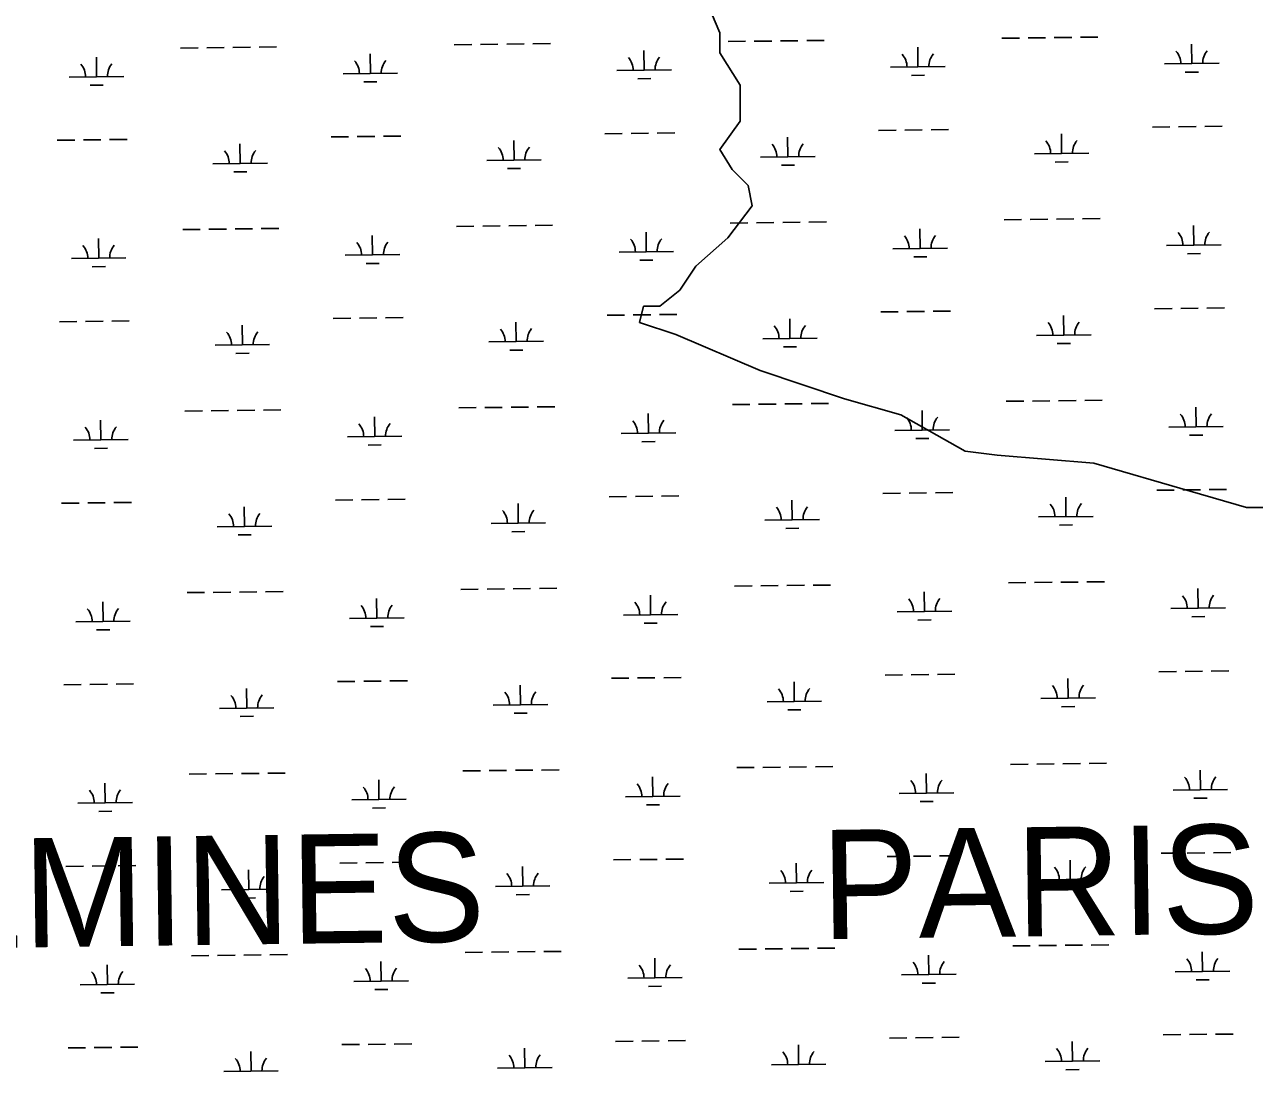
# Model space of a CAD drawing. Extents: x 3694830 to 3732949, y 415201 to 440970.
# Drawn here: x 3721433 to 3723688, y 430812 to 432730 of the extents above; entities that cross this region are included whole.
import ezdxf

# ---------------------------------------------------------------- set-up
doc = ezdxf.new("R2010")
doc.units = 0
for name, color, linetype in [('V-TOPO-GNAM-IDEN', 7, 'Continuous'), ('V-TOPO-SHOR', 7, 'Continuous'), ('V-WETL-SWMP', 7, 'Continuous')]:
    doc.layers.add(name, color=color, linetype=linetype)

msp = doc.modelspace()

# ---------------------------------------------------------------- linework, layer by layer
at = {"layer": 'V-TOPO-SHOR'}
msp.add_lwpolyline([(3722686, 432766.4), (3722708.1, 432714.8), (3722708.1, 432677.9), (3722744.9, 432619), (3722744.9, 432582.1), (3722744.9, 432552.7), (3722708.1, 432501.1), (3722730.2, 432464.2), (3722759.7, 432434.8), (3722767, 432397.9), (3722722.8, 432339), (3722663.9, 432287.4), (3722634.4, 432243.2), (3722597.6, 432213.7), (3722568.1, 432213.7), (3722560.7, 432184.2), (3722627, 432162.1), (3722781.8, 432095.8), (3722936.5, 432044.2), (3723039.7, 432014.7), (3723157.6, 431948.4), (3723216.5, 431941.1), (3723393.4, 431926.3), (3723570.3, 431874.7), (3723673.4, 431845.3), (3723725, 431845.3)], dxfattribs=at)
at = {"layer": 'V-WETL-SWMP'}
for p, q in [((3723321, 432706), (3723353, 432706.4)), ((3723369, 432706.6), (3723401, 432707)), ((3721719.4, 432686.9), (3721751.4, 432687.3)), ((3721767.4, 432687.5), (3721799.4, 432687.9)), ((3721815.4, 432688.1), (3721847.4, 432688.4)), ((3721863.3, 432688.6), (3721895.3, 432689)), ((3722221.2, 432692.9), (3722253.2, 432693.3)), ((3722269.2, 432693.5), (3722301.2, 432693.8)), ((3722317.2, 432694), (3722349.2, 432694.4)), ((3722365.2, 432694.6), (3722397.2, 432695)), ((3722723.1, 432698.9), (3722755.1, 432699.3)), ((3722771.1, 432699.5), (3722803.1, 432699.8)), ((3722819.1, 432700), (3722851.1, 432700.4)), ((3722867.1, 432700.6), (3722899.1, 432701)), ((3723071, 432652.3), (3723070.6, 432688.3)), ((3723225, 432704.9), (3723257, 432705.2)), ((3723273, 432705.4), (3723305, 432705.8)), ((3723572.9, 432658.3), (3723572.4, 432694.3)), ((3721565.4, 432634.3), (3721565, 432670.3)), ((3722067.3, 432640.3), (3722066.8, 432676.3)), ((3722569.1, 432646.3), (3722568.7, 432682.3)), ((3722017.3, 432639.7), (3722117.3, 432640.9)), ((3722519.1, 432645.7), (3722619.1, 432646.9)), ((3723021, 432651.7), (3723121, 432652.9)), ((3723522.9, 432657.7), (3723622.9, 432658.9)), ((3723561.1, 432642.7), (3723585.1, 432643)), ((3721515.4, 432633.7), (3721615.4, 432634.9)), ((3721553.6, 432618.8), (3721577.6, 432619)), ((3722055.4, 432624.7), (3722079.4, 432625)), ((3722557.3, 432630.7), (3722581.3, 432631)), ((3723059.2, 432636.7), (3723083.2, 432637)), ((3722497.1, 432530), (3722529.1, 432530.4)), ((3722545.1, 432530.6), (3722577.1, 432531)), ((3722593.1, 432531.1), (3722625.1, 432531.5)), ((3722999, 432536), (3723031, 432536.4)), ((3723047, 432536.6), (3723079, 432536.9)), ((3723095, 432537.1), (3723127, 432537.5)), ((3723334.3, 432493.6), (3723333.9, 432529.5)), ((3723500.8, 432542), (3723532.8, 432542.4)), ((3723548.8, 432542.5), (3723580.8, 432542.9)), ((3723596.8, 432543.1), (3723628.8, 432543.5)), ((3721493.4, 432518), (3721525.4, 432518.4)), ((3721541.4, 432518.6), (3721573.4, 432519)), ((3721589.4, 432519.2), (3721621.3, 432519.6)), ((3721828.7, 432475.6), (3721828.3, 432511.6)), ((3721995.2, 432524), (3722027.2, 432524.4)), ((3722043.2, 432524.6), (3722075.2, 432525)), ((3722091.2, 432525.2), (3722123.2, 432525.5)), ((3722330.6, 432481.6), (3722330.2, 432517.6)), ((3722832.5, 432487.6), (3722832, 432523.6)), ((3722280.6, 432481), (3722380.6, 432482.2)), ((3722782.5, 432487), (3722882.5, 432488.2)), ((3723284.4, 432493), (3723384.3, 432494.1)), ((3721778.7, 432475), (3721878.7, 432476.2)), ((3721816.9, 432460), (3721840.9, 432460.3)), ((3722318.8, 432466), (3722342.8, 432466.3)), ((3722820.7, 432472), (3722844.7, 432472.3)), ((3723322.5, 432478), (3723346.5, 432478.3)), ((3722871.1, 432367.9), (3722903.1, 432368.3)), ((3723228.9, 432372.2), (3723260.9, 432372.6)), ((3723276.9, 432372.8), (3723308.9, 432373.2)), ((3723324.9, 432373.4), (3723356.9, 432373.7)), ((3723372.9, 432373.9), (3723404.9, 432374.3)), ((3721723.3, 432354.3), (3721755.3, 432354.6)), ((3721771.3, 432354.8), (3721803.3, 432355.2)), ((3721819.3, 432355.4), (3721851.3, 432355.8)), ((3721867.3, 432356), (3721899.3, 432356.4)), ((3722225.2, 432360.2), (3722257.2, 432360.6)), ((3722273.2, 432360.8), (3722305.2, 432361.2)), ((3722321.2, 432361.4), (3722353.2, 432361.8)), ((3722369.2, 432362), (3722401.2, 432362.3)), ((3722573.1, 432313.6), (3722572.7, 432349.6)), ((3722727.1, 432366.2), (3722759.1, 432366.6)), ((3722775.1, 432366.8), (3722807.1, 432367.2)), ((3722823.1, 432367.4), (3722855.1, 432367.8)), ((3723075, 432319.6), (3723074.5, 432355.6)), ((3723576.8, 432325.6), (3723576.4, 432361.6)), ((3721569.4, 432301.7), (3721568.9, 432337.7)), ((3722071.2, 432307.7), (3722070.8, 432343.7)), ((3723526.8, 432325), (3723626.8, 432326.2)), ((3721519.4, 432301.1), (3721619.3, 432302.3)), ((3722021.2, 432307.1), (3722121.2, 432308.3)), ((3722523.1, 432313), (3722623.1, 432314.2)), ((3723025, 432319), (3723125, 432320.2)), ((3723063.2, 432304.1), (3723087.2, 432304.3)), ((3723565, 432310), (3723589, 432310.3)), ((3721557.5, 432286.1), (3721581.5, 432286.4)), ((3722059.4, 432292.1), (3722083.4, 432292.4)), ((3722561.3, 432298.1), (3722585.3, 432298.4)), ((3723552.8, 432209.9), (3723584.8, 432210.3)), ((3723600.8, 432210.5), (3723632.8, 432210.8)), ((3721999.2, 432191.4), (3722031.2, 432191.7)), ((3722047.2, 432191.9), (3722079.2, 432192.3)), ((3722095.2, 432192.5), (3722127.2, 432192.9)), ((3722501.1, 432197.3), (3722533.1, 432197.7)), ((3722549.1, 432197.9), (3722581.1, 432198.3)), ((3722597.1, 432198.5), (3722629.1, 432198.9)), ((3722836.4, 432154.9), (3722836, 432190.9)), ((3723002.9, 432203.3), (3723034.9, 432203.7)), ((3723050.9, 432203.9), (3723082.9, 432204.3)), ((3723098.9, 432204.5), (3723130.9, 432204.9)), ((3723338.3, 432160.9), (3723337.9, 432196.9)), ((3723504.8, 432209.3), (3723536.8, 432209.7)), ((3721497.3, 432185.4), (3721529.3, 432185.8)), ((3721545.3, 432185.9), (3721577.3, 432186.3)), ((3721593.3, 432186.5), (3721625.3, 432186.9)), ((3721832.7, 432142.9), (3721832.3, 432178.9)), ((3722334.6, 432148.9), (3722334.1, 432184.9)), ((3721782.7, 432142.3), (3721882.7, 432143.5)), ((3722284.6, 432148.3), (3722384.6, 432149.5)), ((3722786.4, 432154.3), (3722886.4, 432155.5)), ((3723288.3, 432160.3), (3723388.3, 432161.5)), ((3723326.5, 432145.3), (3723350.5, 432145.6)), ((3721820.9, 432127.4), (3721844.9, 432127.7)), ((3722322.8, 432133.4), (3722346.8, 432133.6)), ((3722824.6, 432139.3), (3722848.6, 432139.6)), ((3722731, 432033.6), (3722763, 432034)), ((3722779, 432034.1), (3722811, 432034.5)), ((3722827, 432034.7), (3722859, 432035.1)), ((3722875, 432035.3), (3722907, 432035.7)), ((3723232.9, 432039.6), (3723264.9, 432039.9)), ((3723280.9, 432040.1), (3723312.9, 432040.5)), ((3723328.9, 432040.7), (3723360.9, 432041.1)), ((3723376.9, 432041.3), (3723408.9, 432041.7)), ((3721727.3, 432021.6), (3721759.3, 432022)), ((3721775.3, 432022.2), (3721807.3, 432022.6)), ((3721823.3, 432022.7), (3721855.3, 432023.1)), ((3721871.3, 432023.3), (3721903.3, 432023.7)), ((3722075.2, 431975), (3722074.8, 432011)), ((3722229.2, 432027.6), (3722261.2, 432028)), ((3722277.2, 432028.2), (3722309.2, 432028.5)), ((3722325.2, 432028.7), (3722357.2, 432029.1)), ((3722373.2, 432029.3), (3722405.2, 432029.7)), ((3722577.1, 431981), (3722576.6, 432017)), ((3723078.9, 431987), (3723078.5, 432023)), ((3723580.8, 431993), (3723580.4, 432029)), ((3721573.3, 431969), (3721572.9, 432005)), ((3723028.9, 431986.4), (3723128.9, 431987.6)), ((3723530.8, 431992.4), (3723630.8, 431993.6)), ((3721523.3, 431968.4), (3721623.3, 431969.6)), ((3722025.2, 431974.4), (3722125.2, 431975.6)), ((3722527.1, 431980.4), (3722627.1, 431981.6)), ((3722565.2, 431965.4), (3722589.2, 431965.7)), ((3723067.1, 431971.4), (3723091.1, 431971.7)), ((3723569, 431977.4), (3723593, 431977.7)), ((3721561.5, 431953.4), (3721585.5, 431953.7)), ((3722063.4, 431959.4), (3722087.4, 431959.7)), ((3723102.9, 431871.8), (3723134.9, 431872.2)), ((3723508.8, 431876.7), (3723540.8, 431877)), ((3723556.8, 431877.2), (3723588.8, 431877.6)), ((3723604.8, 431877.8), (3723636.8, 431878.2)), ((3721501.3, 431852.7), (3721533.3, 431853.1)), ((3721549.3, 431853.3), (3721581.3, 431853.7)), ((3721597.3, 431853.9), (3721629.3, 431854.2)), ((3722003.2, 431858.7), (3722035.2, 431859.1)), ((3722051.2, 431859.3), (3722083.2, 431859.7)), ((3722099.2, 431859.9), (3722131.2, 431860.2)), ((3722338.5, 431816.3), (3722338.1, 431852.3)), ((3722505, 431864.7), (3722537, 431865.1)), ((3722553, 431865.3), (3722585, 431865.6)), ((3722601, 431865.8), (3722633, 431866.2)), ((3722840.4, 431822.3), (3722840, 431858.3)), ((3723006.9, 431870.7), (3723038.9, 431871.1)), ((3723054.9, 431871.3), (3723086.9, 431871.6)), ((3723342.3, 431828.2), (3723341.9, 431864.2)), ((3721836.7, 431810.3), (3721836.2, 431846.3)), ((3723292.3, 431827.7), (3723392.3, 431828.8)), ((3721786.7, 431809.7), (3721886.7, 431810.9)), ((3722288.5, 431815.7), (3722388.5, 431816.9)), ((3722790.4, 431821.7), (3722890.4, 431822.9)), ((3722828.6, 431806.7), (3722852.6, 431807)), ((3723330.5, 431812.7), (3723354.5, 431813)), ((3721824.9, 431794.7), (3721848.9, 431795)), ((3722326.7, 431800.7), (3722350.7, 431801)), ((3722233.1, 431694.9), (3722265.1, 431695.3)), ((3722281.1, 431695.5), (3722313.1, 431695.9)), ((3722329.1, 431696.1), (3722361.1, 431696.5)), ((3722377.1, 431696.7), (3722409.1, 431697)), ((3722735, 431700.9), (3722767, 431701.3)), ((3722783, 431701.5), (3722815, 431701.9)), ((3722831, 431702.1), (3722863, 431702.5)), ((3722879, 431702.6), (3722911, 431703)), ((3723236.9, 431706.9), (3723268.9, 431707.3)), ((3723284.9, 431707.5), (3723316.9, 431707.9)), ((3723332.9, 431708.1), (3723364.9, 431708.4)), ((3723380.9, 431708.6), (3723412.9, 431709)), ((3723584.8, 431660.3), (3723584.3, 431696.3)), ((3721577.3, 431636.4), (3721576.9, 431672.4)), ((3721731.3, 431689), (3721763.3, 431689.3)), ((3721779.3, 431689.5), (3721811.3, 431689.9)), ((3721827.3, 431690.1), (3721859.3, 431690.5)), ((3721875.3, 431690.7), (3721907.3, 431691.1)), ((3722079.2, 431642.4), (3722078.7, 431678.4)), ((3722581, 431648.3), (3722580.6, 431684.3)), ((3723082.9, 431654.3), (3723082.5, 431690.3)), ((3722531, 431647.7), (3722631, 431648.9)), ((3723032.9, 431653.7), (3723132.9, 431654.9)), ((3723534.8, 431659.7), (3723634.8, 431660.9)), ((3721527.3, 431635.8), (3721627.3, 431637)), ((3722029.2, 431641.8), (3722129.2, 431643)), ((3722067.3, 431626.8), (3722091.3, 431627.1)), ((3722569.2, 431632.8), (3722593.2, 431633.1)), ((3723071.1, 431638.8), (3723095.1, 431639)), ((3723573, 431644.7), (3723597, 431645)), ((3721565.5, 431620.8), (3721589.5, 431621.1)), ((3723010.9, 431538), (3723042.9, 431538.4)), ((3723058.9, 431538.6), (3723090.9, 431539)), ((3723106.9, 431539.2), (3723138.9, 431539.6)), ((3723512.8, 431544), (3723544.7, 431544.4)), ((3723560.7, 431544.6), (3723592.7, 431545)), ((3723608.7, 431545.2), (3723640.7, 431545.5)), ((3721505.3, 431520.1), (3721537.3, 431520.5)), ((3721553.3, 431520.6), (3721585.3, 431521)), ((3721601.3, 431521.2), (3721633.3, 431521.6)), ((3721840.6, 431477.6), (3721840.2, 431513.6)), ((3722007.1, 431526.1), (3722039.1, 431526.4)), ((3722055.1, 431526.6), (3722087.1, 431527)), ((3722103.1, 431527.2), (3722135.1, 431527.6)), ((3722342.5, 431483.6), (3722342.1, 431519.6)), ((3722509, 431532), (3722541, 431532.4)), ((3722557, 431532.6), (3722589, 431533)), ((3722605, 431533.2), (3722637, 431533.6)), ((3722844.4, 431489.6), (3722844, 431525.6)), ((3723346.3, 431495.6), (3723345.8, 431531.6)), ((3722794.4, 431489), (3722894.4, 431490.2)), ((3723296.3, 431495), (3723396.2, 431496.2)), ((3721790.6, 431477), (3721890.6, 431478.2)), ((3722292.5, 431483), (3722392.5, 431484.2)), ((3722330.7, 431468.1), (3722354.7, 431468.3)), ((3722832.6, 431474), (3722856.6, 431474.3)), ((3723334.4, 431480), (3723358.4, 431480.3)), ((3721828.8, 431462.1), (3721852.8, 431462.4)), ((3723384.8, 431376), (3723416.8, 431376.4)), ((3721735.2, 431356.3), (3721767.2, 431356.7)), ((3721783.2, 431356.9), (3721815.2, 431357.3)), ((3721831.2, 431357.4), (3721863.2, 431357.8)), ((3721879.2, 431358), (3721911.2, 431358.4)), ((3722237.1, 431362.3), (3722269.1, 431362.7)), ((3722285.1, 431362.9), (3722317.1, 431363.2)), ((3722333.1, 431363.4), (3722365.1, 431363.8)), ((3722381.1, 431364), (3722413.1, 431364.4)), ((3722739, 431368.3), (3722771, 431368.7)), ((3722787, 431368.8), (3722819, 431369.2)), ((3722835, 431369.4), (3722867, 431369.8)), ((3722883, 431370), (3722915, 431370.4)), ((3723086.9, 431321.7), (3723086.4, 431357.7)), ((3723240.8, 431374.3), (3723272.8, 431374.6)), ((3723288.8, 431374.8), (3723320.8, 431375.2)), ((3723336.8, 431375.4), (3723368.8, 431375.8)), ((3723588.7, 431327.7), (3723588.3, 431363.7)), ((3721581.3, 431303.7), (3721580.8, 431339.7)), ((3722083.1, 431309.7), (3722082.7, 431345.7)), ((3722585, 431315.7), (3722584.6, 431351.7)), ((3722033.1, 431309.1), (3722133.1, 431310.3)), ((3722535, 431315.1), (3722635, 431316.3)), ((3723036.9, 431321.1), (3723136.9, 431322.3)), ((3723538.7, 431327.1), (3723638.7, 431328.3)), ((3723576.9, 431312.1), (3723600.9, 431312.4)), ((3721531.3, 431303.1), (3721631.3, 431304.3)), ((3721569.4, 431288.1), (3721593.4, 431288.4)), ((3722071.3, 431294.1), (3722095.3, 431294.4)), ((3722573.2, 431300.1), (3722597.2, 431300.4)), ((3723075.1, 431306.1), (3723099.1, 431306.4)), ((3722513, 431199.4), (3722545, 431199.8)), ((3722561, 431200), (3722593, 431200.3)), ((3722609, 431200.5), (3722641, 431200.9)), ((3723014.8, 431205.4), (3723046.8, 431205.8)), ((3723062.8, 431206), (3723094.8, 431206.3)), ((3723110.8, 431206.5), (3723142.8, 431206.9)), ((3723350.2, 431162.9), (3723349.8, 431198.9)), ((3723516.7, 431211.4), (3723548.7, 431211.7)), ((3723564.7, 431211.9), (3723596.7, 431212.3)), ((3723612.7, 431212.5), (3723644.7, 431212.9)), ((3721509.2, 431187.4), (3721541.2, 431187.8)), ((3721557.2, 431188), (3721589.2, 431188.4)), ((3721605.2, 431188.6), (3721637.2, 431188.9)), ((3721844.6, 431145), (3721844.2, 431181)), ((3722011.1, 431193.4), (3722043.1, 431193.8)), ((3722059.1, 431194), (3722091.1, 431194.4)), ((3722107.1, 431194.6), (3722139.1, 431194.9)), ((3722346.5, 431151), (3722346, 431187)), ((3722848.3, 431157), (3722847.9, 431193)), ((3722296.5, 431150.4), (3722396.5, 431151.6)), ((3722798.4, 431156.4), (3722898.3, 431157.6)), ((3723300.2, 431162.3), (3723400.2, 431163.5)), ((3721794.6, 431144.4), (3721894.6, 431145.6)), ((3721832.8, 431129.4), (3721856.8, 431129.7)), ((3722334.7, 431135.4), (3722358.7, 431135.7)), ((3722836.5, 431141.4), (3722860.5, 431141.7)), ((3723338.4, 431147.4), (3723362.4, 431147.7)), ((3723244.8, 431041.6), (3723276.8, 431042)), ((3723292.8, 431042.2), (3723324.8, 431042.6)), ((3723340.8, 431042.8), (3723372.8, 431043.1)), ((3723388.8, 431043.3), (3723420.8, 431043.7)), ((3721739.2, 431023.7), (3721771.2, 431024)), ((3721787.2, 431024.2), (3721819.2, 431024.6)), ((3721835.2, 431024.8), (3721867.2, 431025.2)), ((3721883.2, 431025.4), (3721915.2, 431025.7)), ((3722241.1, 431029.6), (3722273.1, 431030)), ((3722289.1, 431030.2), (3722321.1, 431030.6)), ((3722337.1, 431030.8), (3722369.1, 431031.2)), ((3722385.1, 431031.4), (3722417.1, 431031.7)), ((3722589, 430983), (3722588.5, 431019)), ((3722742.9, 431035.6), (3722774.9, 431036)), ((3722790.9, 431036.2), (3722822.9, 431036.6)), ((3722838.9, 431036.8), (3722870.9, 431037.1)), ((3722886.9, 431037.3), (3722918.9, 431037.7)), ((3723090.8, 430989), (3723090.4, 431025)), ((3723592.7, 430995), (3723592.3, 431031)), ((3721585.2, 430971.1), (3721584.8, 431007.1)), ((3722087.1, 430977.1), (3722086.7, 431013.1)), ((3723542.7, 430994.4), (3723642.7, 430995.6)), ((3721535.2, 430970.5), (3721635.2, 430971.7)), ((3722037.1, 430976.5), (3722137.1, 430977.7)), ((3722539, 430982.4), (3722639, 430983.6)), ((3723040.8, 430988.4), (3723140.8, 430989.6)), ((3723079, 430973.5), (3723103, 430973.7)), ((3723580.9, 430979.4), (3723604.9, 430979.7)), ((3721573.4, 430955.5), (3721597.4, 430955.8)), ((3722075.3, 430961.5), (3722099.3, 430961.8)), ((3722577.2, 430967.5), (3722601.1, 430967.8)), ((3723616.7, 430879.9), (3723648.7, 430880.2)), ((3722015.1, 430860.8), (3722047.1, 430861.1)), ((3722063.1, 430861.3), (3722095.1, 430861.7)), ((3722111.1, 430861.9), (3722143.1, 430862.3)), ((3722516.9, 430866.7), (3722548.9, 430867.1)), ((3722564.9, 430867.3), (3722596.9, 430867.7)), ((3722612.9, 430867.9), (3722644.9, 430868.3)), ((3722852.3, 430824.3), (3722851.9, 430860.3)), ((3723018.8, 430872.7), (3723050.8, 430873.1)), ((3723066.8, 430873.3), (3723098.8, 430873.7)), ((3723114.8, 430873.9), (3723146.8, 430874.3)), ((3723354.2, 430830.3), (3723353.8, 430866.3)), ((3723520.7, 430878.7), (3723552.7, 430879.1)), ((3723568.7, 430879.3), (3723600.7, 430879.7)), ((3721513.2, 430854.8), (3721545.2, 430855.2)), ((3721561.2, 430855.3), (3721593.2, 430855.7)), ((3721609.2, 430855.9), (3721641.2, 430856.3)), ((3721848.6, 430812.3), (3721848.1, 430848.3)), ((3722350.4, 430818.3), (3722350, 430854.3)), ((3721798.6, 430811.7), (3721898.6, 430812.9)), ((3722300.4, 430817.7), (3722400.4, 430818.9)), ((3722802.3, 430823.7), (3722902.3, 430824.9)), ((3723304.2, 430829.7), (3723404.2, 430830.9)), ((3723342.4, 430814.7), (3723366.4, 430815))]:
    msp.add_line(p, q, dxfattribs=at)
for centre, start, end in [((3722012, 432640.1), 359.9115, 41.4552), ((3722122.5, 432641.4), 139.9115, 181.4552), ((3722513.9, 432646.1), 359.9115, 41.4552), ((3722624.4, 432647.4), 139.9115, 181.4552), ((3723015.8, 432652.1), 359.9115, 41.4552), ((3723126.2, 432653.4), 139.9115, 181.4552), ((3723517.6, 432658.1), 359.9115, 41.4552), ((3723628.1, 432659.4), 139.9115, 181.4552), ((3721510.1, 432634.1), 359.9115, 41.4552), ((3721620.6, 432635.5), 139.9115, 181.4552), ((3722275.4, 432481.4), 359.9115, 41.4552), ((3722385.8, 432482.7), 139.9115, 181.4552), ((3722777.2, 432487.4), 359.9115, 41.4552), ((3722887.7, 432488.7), 139.9115, 181.4552), ((3723279.1, 432493.4), 359.9115, 41.4552), ((3723389.6, 432494.7), 139.9115, 181.4552), ((3721773.5, 432475.4), 359.9115, 41.4552), ((3721884, 432476.7), 139.9115, 181.4552), ((3723521.6, 432325.4), 359.9115, 41.4552), ((3723632.1, 432326.8), 139.9115, 181.4552), ((3721514.1, 432301.5), 359.9115, 41.4552), ((3721624.6, 432302.8), 139.9115, 181.4552), ((3722016, 432307.5), 359.9115, 41.4552), ((3722126.5, 432308.8), 139.9115, 181.4552), ((3722517.9, 432313.5), 359.9115, 41.4552), ((3722628.3, 432314.8), 139.9115, 181.4552), ((3723019.7, 432319.4), 359.9115, 41.4552), ((3723130.2, 432320.8), 139.9115, 181.4552), ((3721777.5, 432142.8), 359.9115, 41.4552), ((3721887.9, 432144.1), 139.9115, 181.4552), ((3722279.3, 432148.7), 359.9115, 41.4552), ((3722389.8, 432150.1), 139.9115, 181.4552), ((3722781.2, 432154.7), 359.9115, 41.4552), ((3722891.7, 432156), 139.9115, 181.4552), ((3723283.1, 432160.7), 359.9115, 41.4552), ((3723393.5, 432162), 139.9115, 181.4552), ((3723023.7, 431986.8), 359.9115, 41.4552), ((3723134.2, 431988.1), 139.9115, 181.4552), ((3723525.6, 431992.8), 359.9115, 41.4552), ((3723636, 431994.1), 139.9115, 181.4552), ((3721518.1, 431968.8), 359.9115, 41.4552), ((3721628.6, 431970.2), 139.9115, 181.4552), ((3722019.9, 431974.8), 359.9115, 41.4552), ((3722130.4, 431976.1), 139.9115, 181.4552), ((3722521.8, 431980.8), 359.9115, 41.4552), ((3722632.3, 431982.1), 139.9115, 181.4552), ((3723287, 431828.1), 359.9115, 41.4552), ((3723397.5, 431829.4), 139.9115, 181.4552), ((3721781.4, 431810.1), 359.9115, 41.4552), ((3721891.9, 431811.4), 139.9115, 181.4552), ((3722283.3, 431816.1), 359.9115, 41.4552), ((3722393.8, 431817.4), 139.9115, 181.4552), ((3722785.2, 431822.1), 359.9115, 41.4552), ((3722895.6, 431823.4), 139.9115, 181.4552), ((3722525.8, 431648.2), 359.9115, 41.4552), ((3722636.3, 431649.5), 139.9115, 181.4552), ((3723027.7, 431654.1), 359.9115, 41.4552), ((3723138.1, 431655.5), 139.9115, 181.4552), ((3723529.5, 431660.1), 359.9115, 41.4552), ((3723640, 431661.4), 139.9115, 181.4552), ((3721522, 431636.2), 359.9115, 41.4552), ((3721632.5, 431637.5), 139.9115, 181.4552), ((3722023.9, 431642.2), 359.9115, 41.4552), ((3722134.4, 431643.5), 139.9115, 181.4552), ((3722789.1, 431489.4), 359.9115, 41.4552), ((3722899.6, 431490.7), 139.9115, 181.4552), ((3723291, 431495.4), 359.9115, 41.4552), ((3723401.5, 431496.7), 139.9115, 181.4552), ((3721785.4, 431477.5), 359.9115, 41.4552), ((3721895.9, 431478.8), 139.9115, 181.4552), ((3722287.3, 431483.4), 359.9115, 41.4552), ((3722397.7, 431484.8), 139.9115, 181.4552), ((3722027.9, 431309.5), 359.9115, 41.4552), ((3722138.4, 431310.8), 139.9115, 181.4552), ((3722529.8, 431315.5), 359.9115, 41.4552), ((3722640.2, 431316.8), 139.9115, 181.4552), ((3723031.6, 431321.5), 359.9115, 41.4552), ((3723142.1, 431322.8), 139.9115, 181.4552), ((3723533.5, 431327.5), 359.9115, 41.4552), ((3723644, 431328.8), 139.9115, 181.4552), ((3721526, 431303.5), 359.9115, 41.4552), ((3721636.5, 431304.9), 139.9115, 181.4552), ((3722291.2, 431150.8), 359.9115, 41.4552), ((3722401.7, 431152.1), 139.9115, 181.4552), ((3722793.1, 431156.8), 359.9115, 41.4552), ((3722903.6, 431158.1), 139.9115, 181.4552), ((3723295, 431162.8), 359.9115, 41.4552), ((3723405.5, 431164.1), 139.9115, 181.4552), ((3721789.4, 431144.8), 359.9115, 41.4552), ((3721899.8, 431146.1), 139.9115, 181.4552), ((3723537.5, 430994.8), 359.9115, 41.4552), ((3723647.9, 430996.1), 139.9115, 181.4552), ((3721530, 430970.9), 359.9115, 41.4552), ((3721640.5, 430972.2), 139.9115, 181.4552), ((3722031.8, 430976.9), 359.9115, 41.4552), ((3722142.3, 430978.2), 139.9115, 181.4552), ((3722533.7, 430982.9), 359.9115, 41.4552), ((3722644.2, 430984.2), 139.9115, 181.4552), ((3723035.6, 430988.8), 359.9115, 41.4552), ((3723146.1, 430990.2), 139.9115, 181.4552), ((3721793.3, 430812.2), 359.9115, 41.4552), ((3721903.8, 430813.5), 139.9115, 181.4552), ((3722295.2, 430818.1), 359.9115, 41.4552), ((3722405.7, 430819.5), 139.9115, 181.4552), ((3722797.1, 430824.1), 359.9115, 41.4552), ((3722907.5, 430825.4), 139.9115, 181.4552), ((3723298.9, 430830.1), 359.9115, 41.4552), ((3723409.4, 430831.4), 139.9115, 181.4552)]:
    msp.add_arc(centre, 35.2, start, end, dxfattribs=at)

# ---------------------------------------------------------------- texts
at = {"layer": 'V-TOPO-GNAM-IDEN'}
for s, p in [('PARISH,', (3722894.7, 431054)), ('PLAQUEMINES', (3720346.7, 431024))]:
    msp.add_text(s, height=200, rotation=0.7812, dxfattribs=at).set_placement(p)

doc.saveas('drawing.dxf')
